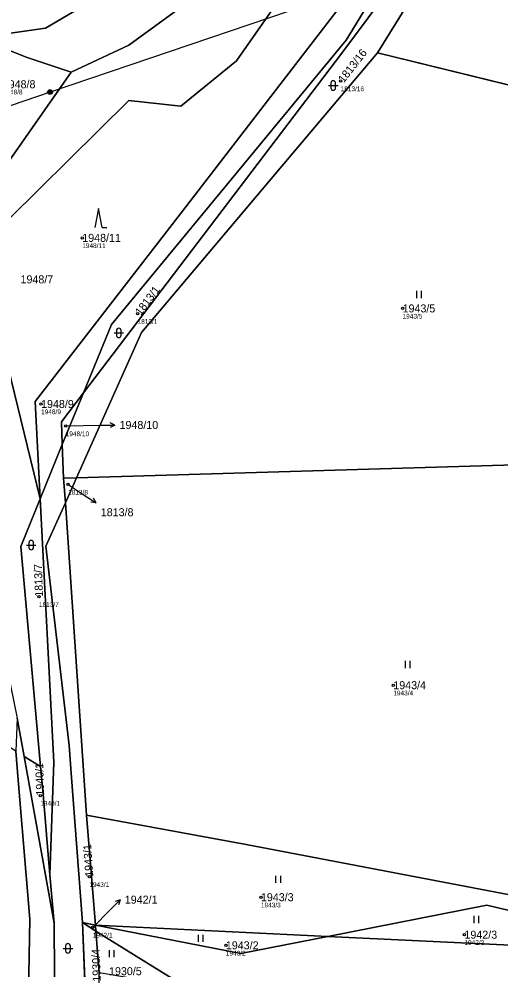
# Model space of a CAD drawing. Extents: x -762274 to -759271, y -1061928 to -1059060.
# Drawn here: x -761368.3 to -761266.1, y -1061123.8 to -1060922 of the extents above; entities that cross this region are included whole.
import ezdxf

# ---------------------------------------------------------------- set-up
doc = ezdxf.new("R2010")
doc.units = 0
for name, color, linetype in [('Definiční body', 7, 'Continuous'), ('Hranice parcel', 7, 'Continuous'), ('Parcelní čísla', 7, 'Continuous'), ('Polygon parcely', 7, 'Continuous'), ('Pop  PČ popisy', 7, 'Continuous'), ('Poz předměty', 7, 'Continuous'), ('Značky kultur', 7, 'Continuous')]:
    doc.layers.add(name, color=color, linetype=linetype)

msp = doc.modelspace()

# ---------------------------------------------------------------- linework, layer by layer
at = {"layer": 'Definiční body'}
for centre in [(-761299.96, -1060935.21), (-761354.87, -1060968.52), (-761286.79, -1060983.5), (-761343.11, -1060984.61), (-761363.62, -1061003.8), (-761358.39, -1061008.47), (-761357.88, -1061020.88), (-761364.07, -1061044.72), (-761288.76, -1061063.51), (-761363.8, -1061086.95), (-761353.36, -1061104.19), (-761316.9, -1061108.53), (-761352.64, -1061114.93), (-761273.64, -1061116.49), (-761324.35, -1061118.75)]:
    msp.add_circle(centre, 0.25, dxfattribs=at)
at = {"layer": 'Hranice parcel'}
for p, q in [((-761292.12, -1060929.22), (-761255.81, -1060870.74)), ((-761246.24, -1060940.46), (-761292.12, -1060929.22)), ((-761357.23, -1060933.34), (-761384.26, -1060971.91)), ((-761354.62, -1061001.46), (-761359.11, -1061012.43)), ((-761359.11, -1061012.43), (-761363.81, -1061023.92)), ((-761358.82, -1061019.58), (-761359.11, -1061012.43)), ((-761356.08, -1061019.5), (-761358.82, -1061019.58)), ((-761358.82, -1061019.58), (-761358.46, -1061024.81)), ((-761358.46, -1061024.81), (-761356.08, -1061019.5)), ((-761353.94, -1061091.11), (-761358.46, -1061024.81)), ((-761367.19, -1061078.65), (-761368.68, -1061070.54)), ((-761363.73, -1061080.8), (-761367.19, -1061078.65)), ((-761367.19, -1061078.65), (-761360.86, -1061114.02)), ((-761363.2, -1061086.62), (-761363.73, -1061080.8)), ((-761361.73, -1061103.76), (-761363.2, -1061086.62)), ((-761352.05, -1061114.46), (-761353.94, -1061091.11)), ((-761360.86, -1061114.02), (-761361.73, -1061103.76)), ((-761352.05, -1061114.46), (-761354.85, -1061113.91)), ((-761352.12, -1061179.81), (-761354.85, -1061113.91)), ((-761351.95, -1061115.71), (-761354.85, -1061113.91)), ((-761351.95, -1061115.71), (-761352.05, -1061114.46)), ((-761302.66, -1061116.85), (-761352.05, -1061114.46)), ((-761351.24, -1061124.51), (-761351.95, -1061115.71)), ((-761332.75, -1061127.65), (-761351.95, -1061115.71))]:
    msp.add_line(p, q, dxfattribs=at)
for points in [[(-761257.42, -1060794.67), (-761263.46, -1060808.77), (-761271.01, -1060824.88), (-761282.26, -1060861.39), (-761309.99, -1060889.4), (-761332.25, -1060918.32), (-761344.99, -1060927.62), (-761357.23, -1060933.34)], [(-761354.62, -1061001.46), (-761299.71, -1060929.29), (-761269.45, -1060888.66), (-761255.81, -1060870.74)], [(-761269.22, -1060878.2), (-761298.8, -1060926.56), (-761348.67, -1060986.94), (-761354.62, -1061001.46)], [(-761377.15, -1060926.04), (-761362.69, -1060923.99), (-761344.13, -1060913), (-761322.34, -1060894.54)], [(-761363.81, -1061023.92), (-761376.85, -1060970.75), (-761345, -1060939.32), (-761333.92, -1060940.59), (-761322.08, -1060930.95), (-761308.52, -1060911.56), (-761299.59, -1060918.77)], [(-761299.59, -1060918.77), (-761332.85, -1060961.91), (-761364.85, -1061003.29), (-761363.81, -1061023.92)], [(-761357.23, -1060933.34), (-761366.55, -1060930.2), (-761377.15, -1060926.04)], [(-761356.08, -1061019.5), (-761342.25, -1060988.63), (-761292.12, -1060929.22)], [(-761359.11, -1061012.43), (-761359.3, -1061007.62), (-761354.62, -1061001.46)], [(-761235.27, -1061015.91), (-761246.16, -1061016.23), (-761356.08, -1061019.5)], [(-761363.73, -1061080.8), (-761367.95, -1061034.05), (-761363.81, -1061023.92)], [(-761361.73, -1061103.76), (-761360.9, -1061079.83), (-761363.81, -1061023.92)], [(-761354.85, -1061113.91), (-761357.2, -1061082.21), (-761357.63, -1061076.33), (-761362.58, -1061034), (-761358.46, -1061024.81)], [(-761346.6, -1061329.32), (-761345.37, -1061324.58), (-761342.03, -1061301.41), (-761359.84, -1061233.64), (-761367.44, -1061191.13), (-761366.02, -1061113.2), (-761368.47, -1061083.7), (-761368.98, -1061077.54)], [(-761256.17, -1061109.48), (-761320.01, -1061097.35), (-761353.94, -1061091.11)], [(-761222.41, -1061116.3), (-761239.97, -1061117.06), (-761268.89, -1061110.21), (-761302.66, -1061116.85)], [(-761343.07, -1061335.82), (-761337.14, -1061301.57), (-761351.56, -1061232.45), (-761360.35, -1061190.64), (-761360.86, -1061114.02)], [(-761302.66, -1061116.85), (-761321.15, -1061120.48), (-761352.05, -1061114.46)], [(-761302.66, -1061116.85), (-761263.85, -1061118.72), (-761236.46, -1061120.32), (-761183.34, -1061123.56)]]:
    msp.add_lwpolyline(points, dxfattribs=at)
at = {"layer": 'Polygon parcely'}
for points in [[(-761136.35, -1060724.75), (-761160.9, -1060750.86), (-761177.42, -1060771.52), (-761196.66, -1060786.66), (-761212.59, -1060802.45), (-761228.92, -1060824.71), (-761237.04, -1060835.2), (-761269.22, -1060878.2), (-761298.8, -1060926.56), (-761348.67, -1060986.94), (-761354.62, -1061001.46), (-761299.71, -1060929.29), (-761269.45, -1060888.66), (-761255.81, -1060870.74), (-761230.94, -1060830.68), (-761226.82, -1060826.84), (-761210.7, -1060808.73), (-761197.07, -1060796.9), (-761169.2, -1060769.68), (-761150.58, -1060751.74), (-761131.38, -1060730.87), (-761089.23, -1060676.77), (-761095.67, -1060673.39)], [(-761257.42, -1060794.67), (-761265.37, -1060793.08), (-761277.62, -1060835.42), (-761291.98, -1060860.89), (-761311.63, -1060884.88), (-761322.34, -1060894.54), (-761344.13, -1060913), (-761362.69, -1060923.99), (-761377.15, -1060926.04), (-761366.55, -1060930.2), (-761357.23, -1060933.34), (-761344.99, -1060927.62), (-761332.25, -1060918.32), (-761309.99, -1060889.4), (-761282.26, -1060861.39), (-761271.01, -1060824.88), (-761263.46, -1060808.77)], [(-761234.57, -1060842.83), (-761255.81, -1060870.74), (-761292.12, -1060929.22), (-761246.24, -1060940.46), (-761251.15, -1060895.57), (-761245.93, -1060883.42), (-761237.28, -1060873.67), (-761213.19, -1060860.3), (-761199.86, -1060851.57), (-761224.24, -1060829.21)], [(-761354.62, -1061001.46), (-761359.11, -1061012.43), (-761358.82, -1061019.58), (-761356.08, -1061019.5), (-761342.25, -1060988.63), (-761292.12, -1060929.22), (-761255.81, -1060870.74), (-761269.45, -1060888.66), (-761299.71, -1060929.29)], [(-761299.59, -1060918.77), (-761332.85, -1060961.91), (-761364.85, -1061003.29), (-761363.81, -1061023.92), (-761359.11, -1061012.43), (-761359.3, -1061007.62), (-761354.62, -1061001.46), (-761348.67, -1060986.94), (-761298.8, -1060926.56), (-761269.22, -1060878.2)], [(-761299.59, -1060918.77), (-761308.52, -1060911.56), (-761322.08, -1060930.95), (-761333.92, -1060940.59), (-761345, -1060939.32), (-761376.85, -1060970.75), (-761363.81, -1061023.92), (-761364.85, -1061003.29), (-761332.85, -1060961.91)], [(-761377.15, -1060926.04), (-761383.49, -1060926.94), (-761371.93, -1060940.26), (-761386.57, -1060970.86), (-761384.64, -1060972.45), (-761384.26, -1060971.91), (-761357.23, -1060933.34), (-761366.55, -1060930.2)], [(-761292.12, -1060929.22), (-761342.25, -1060988.63), (-761356.08, -1061019.5), (-761246.16, -1061016.23), (-761235.27, -1061015.91), (-761246.24, -1060940.46)], [(-761359.11, -1061012.43), (-761354.62, -1061001.46), (-761359.3, -1061007.62)], [(-761246.16, -1061016.23), (-761356.08, -1061019.5), (-761358.46, -1061024.81), (-761353.94, -1061091.11), (-761320.01, -1061097.35), (-761256.17, -1061109.48), (-761211.23, -1061107.35), (-761222.24, -1061029.91), (-761233.26, -1061029.77), (-761235.27, -1061015.91)], [(-761356.08, -1061019.5), (-761358.82, -1061019.58), (-761358.46, -1061024.81)], [(-761360.9, -1061079.83), (-761363.81, -1061023.92), (-761367.95, -1061034.05), (-761363.73, -1061080.8), (-761363.2, -1061086.62), (-761361.73, -1061103.76)], [(-761353.94, -1061091.11), (-761358.46, -1061024.81), (-761362.58, -1061034), (-761357.63, -1061076.33), (-761357.2, -1061082.21), (-761354.85, -1061113.91), (-761352.05, -1061114.46)], [(-761367.44, -1061191.13), (-761366.02, -1061113.2), (-761368.47, -1061083.7), (-761368.98, -1061077.54), (-761380.89, -1061070.15), (-761415.28, -1061048.8), (-761416.11, -1061053.87), (-761422.23, -1061091.24), (-761417.89, -1061140.39), (-761429.65, -1061121.9), (-761406.53, -1061170.62), (-761388.05, -1061221.85), (-761361.44, -1061295.16), (-761359.56, -1061297.29), (-761358.64, -1061307.12), (-761356.82, -1061310.5), (-761346.6, -1061329.32), (-761345.37, -1061324.58), (-761342.03, -1061301.41), (-761359.84, -1061233.64)], [(-761368.68, -1061070.54), (-761368.98, -1061077.54), (-761368.47, -1061083.7), (-761366.02, -1061113.2), (-761367.44, -1061191.13), (-761359.84, -1061233.64), (-761342.03, -1061301.41), (-761345.37, -1061324.58), (-761346.6, -1061329.32), (-761343.07, -1061335.82), (-761337.14, -1061301.57), (-761351.56, -1061232.45), (-761360.35, -1061190.64), (-761360.86, -1061114.02), (-761367.19, -1061078.65)], [(-761361.73, -1061103.76), (-761363.2, -1061086.62), (-761363.73, -1061080.8), (-761367.19, -1061078.65), (-761360.86, -1061114.02)], [(-761256.17, -1061109.48), (-761320.01, -1061097.35), (-761353.94, -1061091.11), (-761352.05, -1061114.46), (-761302.66, -1061116.85), (-761268.89, -1061110.21), (-761239.97, -1061117.06), (-761222.41, -1061116.3), (-761233.59, -1061113.84)], [(-761263.85, -1061118.72), (-761236.46, -1061120.32), (-761183.34, -1061123.56), (-761222.41, -1061116.3), (-761239.97, -1061117.06), (-761268.89, -1061110.21), (-761302.66, -1061116.85)], [(-761352.05, -1061114.46), (-761354.85, -1061113.91), (-761351.95, -1061115.71)], [(-761351.95, -1061115.71), (-761354.85, -1061113.91), (-761352.12, -1061179.81), (-761351.24, -1061124.51)], [(-761179.83, -1061133.04), (-761183.34, -1061123.56), (-761236.46, -1061120.32), (-761263.85, -1061118.72), (-761302.66, -1061116.85), (-761321.15, -1061120.48), (-761352.05, -1061114.46), (-761351.95, -1061115.71), (-761332.75, -1061127.65), (-761313.13, -1061130.98), (-761297.49, -1061132.04), (-761266.03, -1061127.05), (-761221.58, -1061128.83), (-761193.68, -1061146.21), (-761192.99, -1061148.01), (-761178.58, -1061154.73), (-761174.45, -1061147.02), (-761177.15, -1061141.59)], [(-761302.66, -1061116.85), (-761352.05, -1061114.46), (-761321.15, -1061120.48)], [(-761332.75, -1061127.65), (-761351.95, -1061115.71), (-761351.24, -1061124.51)]]:
    msp.add_lwpolyline(points, close=True, dxfattribs=at)
for points in [[(-761578.73, -1061117.07), (-761544.07, -1061015.12), (-761528.37, -1060979.24), (-761526.84, -1060975.58), (-761518.37, -1060952.11), (-761508.64, -1060938.61), (-761494.84, -1060928.49), (-761479.64, -1060924), (-761458.81, -1060924.71), (-761452.39, -1060924.95), (-761417.9, -1060926.72), (-761405.47, -1060926.8), (-761383.49, -1060926.94), (-761377.15, -1060926.04), (-761362.69, -1060923.99), (-761344.13, -1060913), (-761322.34, -1060894.54), (-761306.2, -1060874.72), (-761295.06, -1060858.65), (-761282.76, -1060836.42), (-761271.84, -1060804.34)], [(-761263.46, -1060808.77), (-761271.01, -1060824.88), (-761282.26, -1060861.39), (-761309.99, -1060889.4), (-761332.25, -1060918.32), (-761344.99, -1060927.62), (-761357.23, -1060933.34), (-761384.26, -1060971.91), (-761378.48, -1061023.01), (-761368.68, -1061070.54), (-761367.19, -1061078.65), (-761363.73, -1061080.8), (-761367.95, -1061034.05), (-761363.81, -1061023.92), (-761376.85, -1060970.75), (-761345, -1060939.32), (-761333.92, -1060940.59), (-761322.08, -1060930.95), (-761308.52, -1060911.56), (-761299.59, -1060918.77), (-761269.22, -1060878.2), (-761240.8, -1060831.72)], [(-761340.2, -1061266.19), (-761352.42, -1061198.53), (-761352.38, -1061195.96), (-761352.12, -1061179.81), (-761354.85, -1061113.91), (-761357.2, -1061082.21), (-761357.63, -1061076.33), (-761362.58, -1061034), (-761358.46, -1061024.81), (-761358.82, -1061019.58), (-761359.11, -1061012.43), (-761363.81, -1061023.92), (-761360.9, -1061079.83), (-761361.73, -1061103.76), (-761360.86, -1061114.02), (-761360.35, -1061190.64), (-761351.56, -1061232.45)]]:
    msp.add_lwpolyline(points, dxfattribs=at)
at = {"layer": 'Pop  PČ popisy'}
for p, q in [((-761358.39, -1061008.47), (-761350.94, -1061008.31)), ((-761350.94, -1061008.31), (-761347.94, -1061008.26)), ((-761347.94, -1061008.26), (-761348.95, -1061007.77)), ((-761347.94, -1061008.26), (-761348.93, -1061008.78)), ((-761357.88, -1061020.88), (-761354.44, -1061023.15)), ((-761354.44, -1061023.15), (-761351.92, -1061024.78)), ((-761351.92, -1061024.78), (-761353.04, -1061024.66)), ((-761351.92, -1061024.78), (-761352.49, -1061023.82)), ((-761348.94, -1061111.18), (-761346.82, -1061109.06)), ((-761346.82, -1061109.06), (-761347.88, -1061109.41)), ((-761346.82, -1061109.06), (-761347.17, -1061110.12)), ((-761352.64, -1061114.93), (-761348.94, -1061111.18))]:
    msp.add_line(p, q, dxfattribs=at)
at = {"layer": 'Poz předměty'}
for p, q in [((-761264.58, -1060904.64), (-761361.72, -1060937.58)), ((-761361.72, -1060937.58), (-761443.99, -1060965.78))]:
    msp.add_line(p, q, dxfattribs=at)
for radius in [0.5, 0.4, 0.3, 0.2, 0.1]:
    msp.add_circle((-761361.72, -1060937.58), radius, dxfattribs=at)
at = {"layer": 'Značky kultur'}
for p, q in [((-761302.51, -1060936.17), (-761300.51, -1060936.17)), ((-761302.01, -1060935.67), (-761302.01, -1060936.67)), ((-761301.01, -1060936.67), (-761301.01, -1060935.67)), ((-761351.42, -1060962.32), (-761352.17, -1060966.32)), ((-761350.67, -1060966.32), (-761351.42, -1060962.32)), ((-761350.67, -1060966.32), (-761349.67, -1060966.32)), ((-761283.75, -1060981.3), (-761283.75, -1060979.8)), ((-761282.75, -1060981.3), (-761282.75, -1060979.8)), ((-761348.1, -1060988.71), (-761346.1, -1060988.71)), ((-761347.6, -1060988.21), (-761347.6, -1060989.21)), ((-761346.6, -1060989.21), (-761346.6, -1060988.21)), ((-761366.21, -1061033.25), (-761366.21, -1061034.25)), ((-761365.21, -1061034.25), (-761365.21, -1061033.25)), ((-761366.71, -1061033.75), (-761364.71, -1061033.75)), ((-761286.14, -1061059.86), (-761286.14, -1061058.36)), ((-761285.14, -1061059.86), (-761285.14, -1061058.36)), ((-761313.69, -1061105.48), (-761313.69, -1061103.98)), ((-761312.69, -1061105.48), (-761312.69, -1061103.98)), ((-761271.59, -1061114.02), (-761271.59, -1061112.52)), ((-761270.59, -1061114.02), (-761270.59, -1061112.52)), ((-761330.14, -1061118.02), (-761330.14, -1061116.52)), ((-761329.14, -1061118.02), (-761329.14, -1061116.52)), ((-761358.9, -1061119.39), (-761356.9, -1061119.39)), ((-761358.4, -1061118.89), (-761358.4, -1061119.89)), ((-761357.4, -1061119.89), (-761357.4, -1061118.89)), ((-761349.09, -1061121.27), (-761349.09, -1061119.77)), ((-761348.09, -1061121.27), (-761348.09, -1061119.77))]:
    msp.add_line(p, q, dxfattribs=at)
for centre, start, end in [((-761301.51, -1060935.67), 0, 180), ((-761301.51, -1060936.67), 180, 359.9879), ((-761347.1, -1060988.21), 0, 180), ((-761347.1, -1060989.21), 180, 359.9879), ((-761365.71, -1061033.25), 0, 180), ((-761365.71, -1061034.25), 180, 359.9879), ((-761357.9, -1061118.89), 0, 180), ((-761357.9, -1061119.89), 180, 359.9879)]:
    msp.add_arc(centre, 0.5, start, end, dxfattribs=at)

# ---------------------------------------------------------------- texts
at = {"layer": 'Definiční body'}
for s, p in [('1813/16', (-761299.96, -1060937.37)), ('1948/8', (-761371.77, -1060938.06)), ('1948/11', (-761354.87, -1060970.68)), ('1943/5', (-761286.79, -1060985.66)), ('1813/1', (-761343.11, -1060986.77)), ('1948/9', (-761363.62, -1061005.96)), ('1948/10', (-761358.39, -1061010.63)), ('1813/8', (-761357.88, -1061023.04)), ('1813/7', (-761364.07, -1061046.88)), ('1943/4', (-761288.76, -1061065.67)), ('1940/1', (-761363.8, -1061089.11)), ('1943/1', (-761353.36, -1061106.35)), ('1943/3', (-761316.9, -1061110.69)), ('1942/1', (-761352.64, -1061117.09)), ('1942/3', (-761273.64, -1061118.65)), ('1943/2', (-761324.35, -1061120.91))]:
    msp.add_text(s, height=1, dxfattribs=at).set_placement(p)
at = {"layer": 'Parcelní čísla'}
for s, rotation, p in [('1813/16', 52, (-761299.29, -1060935.73)), ('1813/1', 53, (-761342.43, -1060985.12)), ('1813/7', 92, (-761363.22, -1061044.69)), ('1940/1', 92, (-761362.95, -1061086.92)), ('1943/1', 94, (-761352.51, -1061104.13)), ('1930/4', 92, (-761350.92, -1061126.44))]:
    msp.add_text(s, height=1.7, rotation=rotation, dxfattribs=at).set_placement(p)
for s, p in [('1948/8', (-761371.77, -1060936.75)), ('1948/11', (-761354.87, -1060969.37)), ('1948/7', (-761367.99, -1060978.18)), ('1943/5', (-761286.79, -1060984.35)), ('1948/9', (-761363.62, -1061004.65)), ('1948/10', (-761346.94, -1061009.1)), ('1813/8', (-761350.93, -1061027.63)), ('1943/4', (-761288.76, -1061064.36)), ('1942/1', (-761345.83, -1061109.9)), ('1943/3', (-761316.9, -1061109.38)), ('1942/3', (-761273.64, -1061117.34)), ('1943/2', (-761324.35, -1061119.6)), ('1930/5', (-761349.18, -1061125.09))]:
    msp.add_text(s, height=1.7, dxfattribs=at).set_placement(p)

doc.saveas('drawing.dxf')
